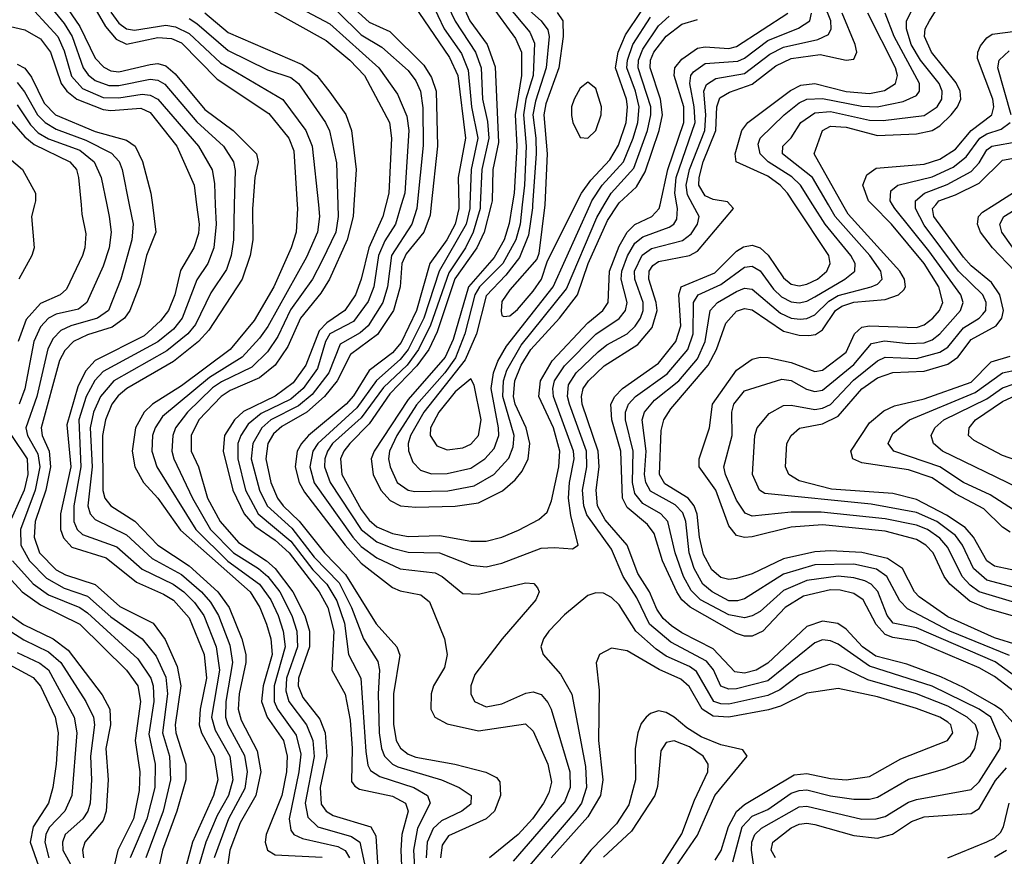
# Model space of a CAD drawing. Header units: inches. Extents: x 990535 to 1117859, y 769386 to 892122.
# Tile 860 of 1056: x 1054017 to 1056535, y 878334 to 880473. Entities that reach past the tile are written whole.
import ezdxf

# ---------------------------------------------------------------- set-up
doc = ezdxf.new("R2010")
doc.units = ezdxf.units.IN
doc.header["$MEASUREMENT"] = 0
doc.layers.add('B0857', color=7, linetype='Continuous')
doc.layers.add('B0858', color=7, linetype='Continuous')

msp = doc.modelspace()

# ---------------------------------------------------------------- linework, layer by layer
at = {"layer": 'B0857', "color": 5}
for points, elevation in [([(1054173.5, 880000), (1054175.6, 879975.6), (1054185.6, 879925.6), (1054183.5, 879890), (1054177.4, 879870), (1054136.1, 879783.9), (1054119.8, 879770), (1054070, 879747.6), (1054033.2, 879706.8), (1054012.8, 879650)], 3220), ([(1054054.6, 880000), (1054047.2, 879970), (1054053.5, 879890), (1054047.9, 879870), (1054014.1, 879810)], 3180), ([(1054239.5, 880000), (1054245.8, 879970), (1054250.3, 879930), (1054245.1, 879890), (1054230, 879843.2), (1054188.2, 879750), (1054166.9, 879733.1), (1054110, 879720.3), (1054090, 879709.9), (1054070, 879687.5), (1054053, 879650), (1054030, 879529.2), (1054015.3, 879490)], 3240), ([(1054296.7, 880000), (1054306.6, 879950), (1054303.7, 879910), (1054274.9, 879810), (1054243.3, 879730), (1054216, 879710), (1054147.1, 879690), (1054121.8, 879678.2), (1054102, 879658), (1054088.2, 879631.8), (1054060.2, 879510), (1054032.7, 879430), (1054036.6, 879410), (1054062.9, 879363), (1054067.9, 879330), (1054056, 879270), (1054018.8, 879170), (1054019.7, 879130), (1054041.8, 879090), (1054085, 879045), (1054130, 879019.7), (1054190, 878999.3), (1054250, 878946.6), (1054330.2, 878890.2), (1054365.6, 878845.6), (1054390, 878791.8), (1054394.6, 878750), (1054381.8, 878650), (1054399.4, 878590), (1054402.5, 878530), (1054383.9, 878450), (1054339.2, 878330)], 3260), ([(1054355.9, 880000), (1054364.9, 879930), (1054341.3, 879870), (1054324.1, 879795.9), (1054297.9, 879730), (1054284.6, 879710), (1054252.7, 879687.2), (1054190, 879667.6), (1054154.6, 879650), (1054132.4, 879627.6), (1054118.5, 879601.5), (1054071.4, 879430), (1054074.3, 879410), (1054091.9, 879370), (1054095.3, 879330), (1054083.3, 879270), (1054056.5, 879190), (1054053.2, 879150), (1054067.5, 879110), (1054110, 879066.7), (1054133.9, 879053.9), (1054209.3, 879029.3), (1054273.1, 878973.1), (1054358.1, 878930), (1054388.8, 878888.8), (1054419.5, 878819.5), (1054428.7, 878770), (1054413.8, 878670), (1054415.6, 878650), (1054441.9, 878570), (1054441.8, 878530), (1054418.4, 878450), (1054381.7, 878350), (1054373.3, 878310)], 3280), ([(1054468.9, 880000), (1054475.2, 879950), (1054473.9, 879926.1), (1054462.2, 879890), (1054428.1, 879831.9), (1054413.6, 879770), (1054397.4, 879730), (1054377.1, 879702.9), (1054334.9, 879665.1), (1054210, 879601.8), (1054185.2, 879574.8), (1054165.2, 879534.8), (1054137.2, 879437.2), (1054147.1, 879330), (1054121, 879210), (1054120.8, 879170), (1054128.3, 879148.3), (1054150, 879124.8), (1054237.7, 879097.7), (1054315, 879035), (1054384.8, 879004.8), (1054410, 878988.7), (1054450, 878943.5), (1054488.1, 878850), (1054494.6, 878790), (1054477.9, 878710), (1054475.4, 878670), (1054481.4, 878650), (1054514, 878590), (1054523.3, 878530), (1054512.4, 878490), (1054458.5, 878370), (1054442, 878310)], 3320), ([(1054516.8, 880000), (1054518.8, 879950), (1054513.1, 879890), (1054497.4, 879850), (1054470, 879807.6), (1054431.8, 879710), (1054410, 879682), (1054370, 879649.8), (1054230, 879573.9), (1054209.1, 879550.9), (1054186.9, 879510), (1054167.8, 879450), (1054173.3, 879330), (1054154.8, 879230), (1054155.3, 879190), (1054163.6, 879170), (1054177.3, 879157.3), (1054265.2, 879125.2), (1054330, 879068.7), (1054409, 879030), (1054436.1, 879010), (1054463.3, 878983.3), (1054487.5, 878950), (1054519.4, 878870), (1054527.3, 878810), (1054507, 878690), (1054516.5, 878656.5), (1054554, 878590), (1054561.6, 878530), (1054550.6, 878490), (1054521.7, 878438.3), (1054492.9, 878370), (1054475.1, 878310)], 3340), ([(1054565.5, 880000), (1054563.3, 879910), (1054557.2, 879870), (1054545.3, 879834.7), (1054505.6, 879774.4), (1054466, 879694), (1054447, 879670), (1054393.2, 879626.8), (1054257.6, 879550), (1054222.9, 879510), (1054205.7, 879470), (1054197.1, 879430), (1054201.8, 879330), (1054190.8, 879230), (1054197.1, 879210), (1054210, 879195.3), (1054290, 879156.4), (1054355.3, 879095.3), (1054430, 879054.7), (1054481.7, 879010), (1054504.2, 878984.2), (1054525.2, 878950), (1054553.8, 878873.8), (1054560.7, 878830), (1054543.4, 878730), (1054542.8, 878690), (1054549.2, 878670), (1054591.8, 878591.8), (1054598.6, 878550), (1054592.7, 878507.3), (1054551, 878430), (1054513.8, 878330)], 3360), ([(1054612.6, 880000), (1054611.8, 879990), (1054612.8, 879910), (1054606.3, 879870), (1054585.6, 879810), (1054500.4, 879679.6), (1054474, 879650), (1054410, 879599.6), (1054290.2, 879529.8), (1054268.5, 879511.5), (1054252.5, 879490), (1054236.3, 879450), (1054228.2, 879410), (1054229.3, 879269.3), (1054234.7, 879250), (1054250.1, 879230), (1054310.9, 879190.9), (1054370.3, 879130), (1054450, 879076.8), (1054523, 879010), (1054552.7, 878970), (1054584.8, 878890), (1054594.7, 878850), (1054594.9, 878830), (1054577.9, 878750), (1054575.2, 878710), (1054582.6, 878682.6), (1054624.2, 878604.2), (1054632.9, 878550), (1054620.7, 878490), (1054580.1, 878420.1), (1054553.9, 878350), (1054545.9, 878290)], 3380), ([(1054726.1, 880000), (1054726.7, 879990), (1054723.3, 879930), (1054710.6, 879890), (1054666.3, 879790), (1054615.9, 879704.1), (1054555.2, 879630), (1054430, 879537.3), (1054355.9, 879490), (1054334.7, 879470), (1054312.9, 879430), (1054304.2, 879370), (1054310.9, 879330), (1054333, 879290), (1054370, 879249.7), (1054428, 879168), (1054605.6, 879010), (1054631, 878970), (1054647.7, 878927.7), (1054659, 878890), (1054662, 878850), (1054638.9, 878770), (1054635.2, 878730), (1054649.5, 878690), (1054691, 878630), (1054701, 878590), (1054698.6, 878550), (1054687, 878490), (1054646.6, 878390), (1054644.6, 878370), (1054650.1, 878350.1), (1054670, 878337.7), (1054790, 878331.8)], 3420), ([(1054780.6, 880000), (1054783.7, 879970), (1054778.5, 879930), (1054750, 879866.3), (1054651.2, 879688.8), (1054630, 879658.6), (1054585.5, 879610), (1054501.7, 879558.3), (1054381.7, 879458.3), (1054362.9, 879430), (1054356.3, 879410), (1054354.7, 879370), (1054367.3, 879330), (1054466.9, 879170), (1054548.8, 879088.8), (1054629.6, 879030), (1054658.5, 878990), (1054677.4, 878950), (1054690.4, 878910), (1054695.5, 878870), (1054667, 878770), (1054667.7, 878730), (1054675.6, 878710), (1054723.6, 878643.6), (1054735.5, 878595.5), (1054730.7, 878550), (1054705.8, 878430), (1054710, 878400.9), (1054718, 878390), (1054739.6, 878379.6), (1054830, 878359.2), (1054849.1, 878349.1), (1054860.1, 878330)], 3440), ([(1054830.2, 880000), (1054831, 879970), (1054824.7, 879930), (1054790, 879857.1), (1054765.5, 879810), (1054709, 879731), (1054677.1, 879662.9), (1054650, 879624), (1054610, 879584.4), (1054532.9, 879547.1), (1054510, 879531.7), (1054445.9, 879470), (1054415.2, 879430), (1054408, 879410), (1054406, 879370), (1054411.1, 879350), (1054458.2, 879250), (1054504.3, 879170), (1054563.2, 879110), (1054627.3, 879070), (1054650.8, 879050), (1054681.8, 879010), (1054712.4, 878950), (1054725, 878910), (1054727.1, 878870), (1054699, 878790), (1054697.3, 878757.3), (1054704.7, 878730), (1054750.3, 878670), (1054766.3, 878630), (1054769.3, 878589.3), (1054746.9, 878470), (1054753.9, 878433.9), (1054779.4, 878410), (1054865.1, 878385.1), (1054886.1, 878370), (1054915.6, 878235.6)], 3460), ([(1054871.5, 880000), (1054869.6, 879969.6), (1054853.7, 879910), (1054809.2, 879810), (1054786.4, 879773.6), (1054734.7, 879710), (1054702.4, 879637.6), (1054670.1, 879589.9), (1054630, 879557.4), (1054555, 879525), (1054531.9, 879510), (1054474.5, 879450), (1054455.2, 879410), (1054455.1, 879370), (1054473.7, 879330), (1054497, 879250), (1054529, 879190), (1054576.6, 879136.6), (1054648.1, 879090), (1054670.2, 879070), (1054715.3, 879010), (1054746.2, 878950), (1054757.4, 878910), (1054757.5, 878870), (1054729.7, 878790), (1054728.8, 878770), (1054740.3, 878740.3), (1054784.6, 878684.6), (1054797.5, 878650), (1054802.5, 878590), (1054785.2, 878510), (1054787.7, 878467.7), (1054800.1, 878450), (1054818.7, 878438.7), (1054914.8, 878410), (1054927, 878387), (1054933, 878290)], 3480), ([(1054952.6, 880000), (1054945, 879970), (1054909.4, 879890), (1054890.3, 879809.7), (1054875.1, 879770), (1054848, 879730), (1054801.9, 879698.1), (1054782.6, 879677.4), (1054748.3, 879590), (1054715.6, 879544.4), (1054670, 879510.8), (1054589, 879471), (1054565.9, 879450), (1054540.5, 879410), (1054537.1, 879370), (1054561.3, 879270), (1054591.1, 879210), (1054618.1, 879178.1), (1054670, 879142.5), (1054705.5, 879110), (1054782.1, 879010), (1054804.3, 878970), (1054819.6, 878910), (1054814.9, 878810), (1054848.6, 878748.6), (1054861.9, 878681.9), (1054867, 878610), (1054865.6, 878525.6), (1054873.3, 878513.3), (1054885.5, 878505.5), (1054970, 878487.9), (1055002.9, 878470), (1055009.8, 878450), (1054994, 878390), (1054991.3, 878350), (1054992.8, 878310)], 3520), ([(1054992.4, 880000), (1054977.6, 879950), (1054950, 879907.3), (1054934, 879870), (1054922.2, 879790), (1054907.6, 879752.4), (1054870, 879701.4), (1054809.9, 879670), (1054799.1, 879650), (1054778.6, 879581.4), (1054741.3, 879530), (1054710, 879503.3), (1054634, 879466), (1054601.3, 879438.7), (1054582, 879410), (1054574.7, 879390), (1054574.3, 879350), (1054594.5, 879270), (1054626.6, 879210), (1054710, 879140.1), (1054766.6, 879066.6), (1054801.8, 879030), (1054827.7, 878987.7), (1054847.7, 878930), (1054857.1, 878850), (1054889.4, 878789.4), (1054902.1, 878602.1), (1054907.2, 878567.2), (1054913.6, 878553.6), (1054937.9, 878537.9), (1055024.2, 878510), (1055059.6, 878490), (1055066.4, 878470), (1055034.1, 878405.9), (1055023.6, 878350), (1055026.6, 878306.6)], 3540), ([(1055033.5, 880000), (1055032.5, 879990), (1055019.3, 879950), (1054967.1, 879870), (1054957.2, 879790), (1054945.6, 879750), (1054907.5, 879690), (1054887.7, 879672.3), (1054836.1, 879643.9), (1054807, 879570), (1054764.8, 879515.2), (1054730, 879485.6), (1054658.6, 879450), (1054635.6, 879430), (1054612.5, 879390), (1054609, 879350), (1054629.7, 879270), (1054649.5, 879230), (1054712.8, 879172.8), (1054770, 879099), (1054833.5, 879033.5), (1054865.1, 878970), (1054896.2, 878890), (1054932.5, 878832.5), (1054937, 878810), (1054933, 878750), (1054935.6, 878650), (1054941.8, 878610), (1054949.9, 878589.9), (1054970, 878570.1), (1054983.4, 878563.4), (1055095, 878530), (1055140.8, 878510), (1055171.2, 878490), (1055170, 878467.5), (1055147.5, 878450), (1055095.2, 878424.8), (1055074.3, 878405.7), (1055058.4, 878370), (1055055.9, 878330)], 3560), ([(1055069.3, 880000), (1055066.6, 879973.4), (1055049.8, 879930), (1055005.3, 879874.7), (1054994, 879850), (1054989.7, 879790), (1054972.8, 879730), (1054932, 879668), (1054862.9, 879617.1), (1054828.5, 879550), (1054796.4, 879510), (1054750.8, 879470), (1054686.9, 879433.1), (1054665.8, 879414.2), (1054651.5, 879390), (1054646.1, 879350), (1054658.7, 879290), (1054675.7, 879250), (1054690.5, 879230), (1054731.2, 879191.2), (1054796.1, 879110), (1054850, 879054.6), (1054928.3, 878928.3), (1054981.1, 878870), (1054988.6, 878848.6), (1054972.4, 878750), (1054972.3, 878672.3), (1054979.8, 878630), (1054990.6, 878610.6), (1055010, 878595.4), (1055030, 878587.3), (1055129.4, 878569.4), (1055209, 878549), (1055236.1, 878536.1), (1055244.4, 878524.4), (1055246.5, 878490), (1055230.9, 878450), (1055210, 878430), (1055113.4, 878386.6), (1055096.9, 878363.1), (1055092.7, 878330)], 3580), ([(1055139.5, 880000), (1055139.7, 879990), (1055130.7, 879950), (1055108.9, 879910), (1055065.7, 879850), (1055031.6, 879730), (1054991.9, 879648.1), (1054970, 879621.5), (1054910, 879575.9), (1054870, 879511.4), (1054851.2, 879490), (1054755.5, 879410), (1054737.4, 879390), (1054726, 879370), (1054721.2, 879330), (1054731, 879290), (1054744.8, 879264.8), (1054848.8, 879130), (1054890, 879083.9), (1054970, 879021.6), (1054990, 879012.7), (1055042.6, 879002.6), (1055064.8, 878984.8), (1055103.1, 878890), (1055110.1, 878850), (1055103.1, 878816.9), (1055074.8, 878770), (1055068.7, 878750), (1055068.3, 878710), (1055077.9, 878690), (1055110, 878673), (1055190, 878655.2), (1055310, 878673.2), (1055330, 878654.1), (1055367.5, 878570), (1055376.3, 878523.7), (1055370, 878496.8), (1055356.6, 878470), (1055328.2, 878430), (1055291.1, 878390), (1055218.1, 878330)], 3620), ([(1055168.2, 880000), (1055167.9, 879990), (1055158.3, 879950), (1055089.7, 879830.3), (1055050.1, 879710), (1055010.3, 879630), (1054990, 879604.4), (1054929, 879551), (1054879.1, 879480.9), (1054779.1, 879390), (1054766.7, 879370), (1054759, 879330), (1054770, 879289.1), (1054868.6, 879150), (1054890, 879126.3), (1054930, 879096.9), (1054990, 879069.5), (1055079, 879059), (1055097.3, 879050), (1055150, 879006.5), (1055190, 879004.3), (1055310, 879033.3), (1055331.6, 879031.6), (1055340.8, 879020.8), (1055344.7, 879010), (1055336.5, 878990), (1055250.1, 878890), (1055180.9, 878799.1), (1055170.6, 878770), (1055170.1, 878750), (1055180.1, 878730), (1055210, 878716.8), (1055250, 878724.1), (1055311.2, 878751.2), (1055330, 878755), (1055350, 878747.8), (1055367.5, 878727.5), (1055375.6, 878710), (1055423.2, 878550), (1055424.7, 878510), (1055410, 878473.7), (1055278.6, 878321.4)], 3640), ([(1055194.5, 880000), (1055194, 879990), (1055176.6, 879930), (1055156.6, 879890), (1055113.9, 879826.1), (1055067.6, 879692.4), (1055036.9, 879630), (1055007.5, 879590), (1054947.4, 879532.6), (1054890, 879454.8), (1054817, 879390), (1054803.6, 879370), (1054797.1, 879350), (1054796.5, 879330), (1054810.8, 879290), (1054889.7, 879170), (1054930, 879137.9), (1054970, 879122), (1055010, 879112.1), (1055090, 879109.8), (1055170, 879078.8), (1055210, 879074.6), (1055250, 879083.8), (1055350, 879121.6), (1055384.1, 879124.1), (1055430, 879120.2), (1055445.1, 879130), (1055425.8, 879205.8), (1055420.2, 879250), (1055422.8, 879290), (1055435, 879350), (1055433.2, 879370), (1055382, 879510), (1055380.2, 879530), (1055384.6, 879550), (1055410, 879587.8), (1055490, 879669.1), (1055550, 879709.2), (1055565.7, 879730), (1055570.2, 879750), (1055555.1, 879810), (1055556.7, 879830), (1055570.7, 879869.3), (1055590, 879901.6), (1055610, 879918.2), (1055677.3, 879942.7), (1055689.3, 879950.7), (1055697, 879963), (1055699.1, 879990), (1055697.2, 880000)], 3660), ([(1055222, 880000), (1055204.8, 879930), (1055185.9, 879890), (1055129.1, 879810.9), (1055084.5, 879675.5), (1055062.8, 879630), (1055032.1, 879587.9), (1054963.6, 879516.4), (1054910, 879440.1), (1054860.7, 879390), (1054845.6, 879370), (1054837.4, 879350), (1054840.2, 879310), (1054890, 879221), (1054910, 879193.8), (1054930, 879176.6), (1054970, 879159.6), (1055010, 879151.5), (1055090, 879154), (1055170, 879140.1), (1055210, 879140.1), (1055250, 879150.4), (1055292.2, 879167.8), (1055344.5, 879195.5), (1055365.6, 879214.4), (1055376.9, 879243.1), (1055395.3, 879330), (1055397.6, 879370), (1055382, 879430), (1055344.4, 879510), (1055348.6, 879550), (1055378.7, 879601.3), (1055470, 879698.3), (1055507.6, 879730), (1055521.2, 879750), (1055524.8, 879830), (1055550, 879893.9), (1055570, 879930.1), (1055590, 879949.4), (1055632.9, 879970), (1055652.4, 879990), (1055654.6, 880000)], 3680), ([(1055276.3, 880000), (1055268.2, 879951.8), (1055255.3, 879910), (1055230, 879864.7), (1055164.3, 879790), (1055124.8, 879655.2), (1055104.8, 879610), (1055010, 879502), (1054923, 879370), (1054915.9, 879350), (1054920.9, 879310), (1054940, 879270), (1054963.9, 879243.9), (1054990.6, 879230.6), (1055030, 879226.9), (1055130.2, 879229.8), (1055190, 879238), (1055251.4, 879268.6), (1055283.7, 879296.3), (1055301.5, 879318.5), (1055317.1, 879350), (1055321.4, 879390), (1055311.6, 879430), (1055283.8, 879490), (1055279.2, 879510), (1055283, 879550), (1055299.5, 879590), (1055324.2, 879630), (1055397.4, 879710), (1055443.5, 879770), (1055470.1, 879850), (1055520.2, 879959.8), (1055546.7, 880000)], 3720), ([(1055301.7, 880000), (1055296.2, 879950), (1055285.3, 879910), (1055252.1, 879850), (1055192.2, 879790), (1055180.5, 879770), (1055154.9, 879670), (1055131, 879609), (1055103.7, 879570), (1055031.3, 879488.7), (1054981.1, 879410), (1054962.2, 879370), (1054959.9, 879350), (1054963.8, 879330), (1054981.7, 879290), (1055010, 879270.3), (1055027.2, 879267.2), (1055111.5, 879268.5), (1055179, 879281), (1055229.2, 879310), (1055267.6, 879352.4), (1055278.8, 879381.2), (1055280.8, 879410), (1055252.4, 879510), (1055254.2, 879550), (1055262.8, 879577.2), (1055299, 879641), (1055415.1, 879784.9), (1055492.4, 879967.6), (1055511.7, 880000)], 3740), ([(1055328.5, 880000), (1055327.9, 879992.1), (1055318, 879922), (1055295, 879865), (1055260, 879820), (1055210, 879767.1), (1055184.6, 879670), (1055156.2, 879603.8), (1055050.2, 879470), (1055016.3, 879410), (1055010.3, 879390), (1055010.9, 879370.9), (1055021.7, 879341.7), (1055041.5, 879321.5), (1055070, 879312.4), (1055110, 879312.6), (1055170, 879326.9), (1055205.8, 879350), (1055230, 879377.2), (1055241.8, 879410), (1055241.5, 879430), (1055222.7, 879530), (1055228.4, 879570), (1055239.5, 879600.5), (1055261.3, 879638.7), (1055381.1, 879790), (1055475.7, 880000)], 3760), ([(1055359.9, 880000), (1055344.6, 879875.4), (1055338.9, 879861.1), (1055270, 879782.7), (1055250, 879752.8), (1055248.1, 879728.1), (1055250, 879717.1), (1055254.6, 879714.6), (1055270, 879716.2), (1055290, 879732.4), (1055330, 879778.8), (1055350.7, 879810), (1055365.7, 879854.3), (1055438.4, 880000)], 3780), ([(1055896.5, 878290), (1055888, 878350), (1055889, 878370), (1055897.1, 878390), (1055913.9, 878406.1), (1056010, 878460.9), (1056030, 878462.7), (1056170, 878429.3), (1056207, 878430), (1056230, 878436.4), (1056290, 878472.4), (1056310, 878479.8), (1056450, 878505), (1056470, 878524.7), (1056512.4, 878590), (1056523.8, 878610), (1056525.5, 878630), (1056500.2, 878690), (1056470.6, 878710), (1056350, 878769.5), (1056190, 878820), (1056110, 878876.9), (1056090, 878885.4), (1056070, 878887.3), (1056050, 878880.4), (1055930, 878783.2), (1055850, 878762.5), (1055830, 878761.2), (1055810, 878769.4), (1055790.6, 878810.6), (1055772.8, 878832.8), (1055681.9, 878881.9), (1055627.7, 878927.7), (1055595.2, 878995.2), (1055560.2, 879050), (1055530, 879119.5), (1055467.2, 879207.2), (1055459.6, 879230), (1055456, 879270), (1055467.1, 879330), (1055466.6, 879370), (1055422.9, 879490), (1055417.6, 879510), (1055420.3, 879539.7), (1055440.1, 879570), (1055496.2, 879623.8), (1055518.5, 879641.5), (1055570, 879670.3), (1055590.5, 879689.5), (1055604, 879710), (1055610.9, 879730), (1055611, 879750), (1055589.8, 879810), (1055589, 879830), (1055608.7, 879871.3), (1055632.1, 879887.9), (1055711.7, 879908.3), (1055734.2, 879925.8), (1055750.2, 879950), (1055754.6, 879970), (1055738.4, 880000)], 3640), ([(1056570, 878660.8), (1056528, 878708), (1056510, 878720.8), (1056430, 878766.1), (1056372.7, 878792.7), (1056285.3, 878825.3), (1056206.3, 878846.3), (1056171.8, 878870), (1056130, 878914.8), (1056109, 878929), (1056070, 878935.4), (1056030, 878921.9), (1055930, 878827.8), (1055900.3, 878810), (1055870, 878802.4), (1055845.8, 878805.8), (1055790, 878864.7), (1055710, 878905.2), (1055683.4, 878923.4), (1055662.4, 878942.4), (1055646, 878966), (1055627.1, 879010), (1055597.5, 879057.5), (1055570.2, 879130), (1055514.3, 879194.3), (1055494.7, 879230), (1055490.8, 879270), (1055498.3, 879330), (1055496.4, 879370), (1055455.4, 879490), (1055453.4, 879510), (1055457.8, 879530), (1055471.2, 879550), (1055511.7, 879588.3), (1055597.1, 879642.9), (1055633.9, 879686.1), (1055646.5, 879730), (1055644.7, 879750), (1055625.5, 879810), (1055626.2, 879830), (1055635.7, 879844.3), (1055650, 879854.7), (1055729.8, 879870), (1055750, 879881.2), (1055842.3, 879990), (1055833.4, 880000)], 3620), ([(1056590, 878732.6), (1056510, 878793.7), (1056470, 878815.8), (1056310, 878883.9), (1056250, 878893.7), (1056230, 878901.3), (1056206.7, 878926.7), (1056173.6, 878990), (1056150, 879006), (1056114.5, 879014.5), (1056090, 879015.3), (1056020.9, 878999.1), (1055974.3, 878970), (1055917.4, 878910), (1055890, 878896.8), (1055870, 878896.9), (1055850, 878903.5), (1055730.9, 878970.9), (1055709.7, 878989.7), (1055697.1, 879010), (1055660.9, 879090), (1055639.3, 879159.3), (1055622.2, 879182.2), (1055570, 879226.2), (1055558.3, 879250), (1055554.4, 879370), (1055530.6, 879450), (1055528.5, 879490), (1055539, 879510), (1055558.2, 879530), (1055650, 879594.7), (1055695, 879650), (1055707.3, 879690), (1055702.4, 879770), (1055708.2, 879790), (1055794.4, 879825.6), (1055850, 879881), (1055867.3, 879892.7), (1055890, 879896.6), (1055910, 879889.5), (1055931.1, 879871.1), (1055970, 879812.8), (1055990, 879797.2), (1056010, 879792.6), (1056030, 879796.6), (1056057.1, 879810), (1056081.2, 879830), (1056089.4, 879850), (1056086.3, 879870), (1055999.8, 880000)], 3580), ([(1056610, 878760.2), (1056511.1, 878831.1), (1056310, 878918.6), (1056250.7, 878930.7), (1056234.8, 878950), (1056211.3, 879011.3), (1056193.9, 879030), (1056178.3, 879038.3), (1056150, 879046.5), (1056110, 879050.1), (1056030, 879039.6), (1055970, 879013.8), (1055910, 878960.4), (1055890, 878948.8), (1055870, 878944.2), (1055830, 878951.7), (1055757.4, 878990), (1055733.5, 879013.5), (1055714.5, 879050), (1055693.1, 879110), (1055674.2, 879190), (1055656.2, 879210), (1055610, 879236.2), (1055590, 879261.9), (1055584.2, 879290), (1055585.6, 879370), (1055565.7, 879450), (1055565.6, 879470), (1055573.5, 879490), (1055591.1, 879510), (1055672.2, 879567.8), (1055725.1, 879630), (1055738.9, 879670), (1055739.7, 879750), (1055751.6, 879770), (1055810, 879796.1), (1055870, 879840.3), (1055890, 879842.8), (1055910, 879830.7), (1055944.5, 879784.5), (1055964.9, 879764.9), (1055990, 879751.8), (1056010, 879749.4), (1056030, 879753.5), (1056050, 879764.7), (1056126.7, 879810), (1056152.2, 879830), (1056153.4, 879850), (1056142, 879870), (1056076.4, 879950), (1056044.8, 880000)], 3560), ([(1056548, 878848), (1056395, 878910), (1056287.2, 878967.2), (1056267.5, 878987.5), (1056234.2, 879050), (1056208, 879068), (1056150, 879080.9), (1056050, 879079), (1055970, 879055.5), (1055870, 878992.8), (1055852.7, 878987.3), (1055830, 878987.6), (1055787.4, 879010), (1055764.1, 879030), (1055741.3, 879070), (1055728.8, 879110), (1055720, 879190), (1055712.2, 879212.2), (1055692.7, 879232.7), (1055630, 879267.4), (1055617.5, 879290), (1055614.9, 879310), (1055618.9, 879370), (1055608.6, 879450), (1055614.8, 879470), (1055639.9, 879500.1), (1055702.4, 879550), (1055750, 879606.3), (1055769.8, 879650), (1055782.3, 879730), (1055801.3, 879750), (1055850, 879778.6), (1055870, 879786.6), (1055890, 879784.5), (1055962.5, 879722.5), (1055990, 879710.4), (1056012.7, 879707.3), (1056030, 879708.9), (1056050, 879718.3), (1056086.1, 879753.9), (1056110, 879768.2), (1056194.2, 879790), (1056210, 879797.3), (1056222.7, 879810), (1056218.6, 879830), (1056190.6, 879870), (1056102.3, 879970), (1056084.9, 880000)], 3540), ([(1056570, 878874.1), (1056510, 878893.1), (1056390, 878946.1), (1056317.2, 878997.2), (1056304.9, 879010), (1056274.4, 879070), (1056235.9, 879095.9), (1056170, 879110.7), (1056090, 879115.4), (1056050, 879113), (1055970, 879094.6), (1055890, 879056.2), (1055850, 879044.7), (1055830, 879041.9), (1055810, 879046.8), (1055787, 879067), (1055765.6, 879105.6), (1055755.4, 879150), (1055749.1, 879209.1), (1055741.7, 879230), (1055725.8, 879250), (1055666.9, 879286.9), (1055653.2, 879310), (1055657.3, 879422.7), (1055664.2, 879450), (1055681.5, 879478.5), (1055777, 879590), (1055798.4, 879630), (1055822.5, 879697.5), (1055850, 879727.6), (1055870, 879734.8), (1055890, 879730.9), (1055970, 879677.1), (1056010, 879666.3), (1056034.6, 879665.4), (1056051.5, 879668.5), (1056070, 879680.2), (1056102.7, 879730), (1056119.1, 879740.9), (1056150, 879750.5), (1056230, 879758), (1056264.3, 879770), (1056277.5, 879782.5), (1056281.9, 879790), (1056279.5, 879810), (1056267.8, 879830), (1056135.8, 879975.8), (1056122.1, 880000)], 3520), ([(1056570, 878944.8), (1056490, 878967.4), (1056446.4, 878986.4), (1056395, 879030), (1056380.7, 879050), (1056352.8, 879110), (1056334.1, 879130), (1056310, 879144.4), (1056230, 879165.3), (1056070, 879181.3), (1055990, 879175.5), (1055890, 879150.9), (1055870, 879148.9), (1055850, 879154.5), (1055830, 879179.3), (1055797.3, 879270), (1055754.5, 879330), (1055754.7, 879350), (1055780.4, 879430), (1055788.2, 879490), (1055850, 879577), (1055890, 879605), (1055910, 879610.4), (1055930.6, 879609.4), (1055990, 879596.6), (1056050, 879573.5), (1056070, 879577.1), (1056130, 879622.7), (1056151.2, 879670), (1056170, 879686.8), (1056190, 879690.2), (1056310, 879686.4), (1056330, 879692.6), (1056352.2, 879710), (1056368.8, 879730), (1056377.3, 879750), (1056367.6, 879790), (1056330, 879850.2), (1056246.2, 879950), (1056197.3, 880000)], 3480), ([(1056590, 878974.2), (1056470, 879010.8), (1056447.3, 879027.3), (1056426.6, 879050), (1056390, 879123.6), (1056370, 879147.7), (1056337.9, 879170), (1056310, 879181.1), (1056230, 879197.4), (1056066, 879214), (1055990, 879214), (1055890, 879204.1), (1055871.8, 879211.8), (1055850, 879245), (1055821.6, 879310), (1055817.8, 879330), (1055838.3, 879410), (1055838.2, 879470), (1055843.3, 879490), (1055870, 879524.4), (1055965.8, 879554.2), (1055990, 879550.8), (1056028.8, 879528.8), (1056050, 879522.2), (1056070, 879525.7), (1056150, 879591.2), (1056194.9, 879645.1), (1056228.1, 879651.9), (1056290, 879644.9), (1056330, 879646.8), (1056350, 879654.3), (1056370, 879670.1), (1056422.6, 879730), (1056429.9, 879750), (1056423.4, 879770), (1056342.1, 879882.1), (1056254.5, 879990), (1056248.5, 880000)], 3460), ([(1056593.3, 879013.3), (1056490, 879040.5), (1056456.3, 879070), (1056427.4, 879130), (1056410, 879154.2), (1056362.1, 879190), (1056310, 879213.5), (1056194.6, 879234.6), (1055921.9, 879261.9), (1055908.5, 879270), (1055890.4, 879310), (1055897.1, 879410), (1055902.7, 879430), (1055933.4, 879466.6), (1055970, 879486.7), (1055990, 879487.6), (1056050, 879476.3), (1056070, 879479.6), (1056090, 879489.6), (1056148.7, 879551.3), (1056210, 879600.7), (1056229.8, 879610.2), (1056310, 879607.2), (1056370, 879622.7), (1056390, 879636), (1056430, 879685.1), (1056470.6, 879710), (1056479.8, 879720.2), (1056487.3, 879730), (1056488.6, 879750), (1056480.1, 879770), (1056417.7, 879830), (1056330, 879947.8), (1056307.5, 879990), (1056307.6, 880000)], 3440), ([(1056590, 879059.1), (1056510, 879076.2), (1056489.7, 879090), (1056455.5, 879150), (1056434.8, 879174.8), (1056386.7, 879206.7), (1056310, 879246.3), (1056250, 879261.8), (1056093, 879273), (1056010, 879294.3), (1055983.9, 879310), (1055975.1, 879330), (1055978.5, 879390), (1055989.4, 879410), (1056010.8, 879429.2), (1056070, 879439.7), (1056110, 879459.3), (1056170, 879529.1), (1056210, 879557.1), (1056250, 879570.7), (1056330, 879574.7), (1056390, 879592.8), (1056416, 879610), (1056450, 879655.5), (1056514.1, 879690), (1056528.5, 879710), (1056532.8, 879730), (1056523.5, 879770), (1056501.6, 879801.6), (1056450, 879843.4), (1056430, 879865.9), (1056354.4, 879970), (1056351.3, 879990), (1056359.2, 880000)], 3420), ([(1056561.9, 879830), (1056504.8, 879890), (1056473.8, 879930), (1056465.8, 879950), (1056468.8, 879970), (1056479, 879981), (1056508.8, 880000)], 3380), ([(1056587.3, 879847.3), (1056528, 879930), (1056523.3, 879950), (1056533.3, 879970), (1056581.9, 880000)], 3360), ([(1056550, 879162.8), (1056530, 879175.6), (1056482.5, 879222.5), (1056410, 879260.5), (1056350, 879301.7), (1056290, 879322.7), (1056170, 879340.1), (1056147.7, 879350), (1056142.2, 879370), (1056190, 879442.1), (1056226.7, 879473.3), (1056254.2, 879485.8), (1056330, 879504.1), (1056450, 879546.5), (1056501.3, 879598.7), (1056550, 879612.7)], 3380), ([(1056570, 879212.7), (1056498.3, 879258.3), (1056430, 879289.7), (1056370, 879329.8), (1056252.2, 879370), (1056237.3, 879390), (1056250, 879415.4), (1056291.9, 879450), (1056460.4, 879519.6), (1056529.8, 879570.2), (1056570, 879578.4)], 3360), ([(1056570, 879276.6), (1056377, 879370), (1056353.7, 879390), (1056347.5, 879410), (1056357.2, 879430), (1056379.9, 879450), (1056490, 879503.7), (1056530, 879531.5), (1056590, 879552.1)], 3340), ([(1056596.1, 879336.1), (1056530, 879358.9), (1056457.3, 879397.3), (1056443.4, 879410), (1056445, 879430), (1056460.9, 879450), (1056530, 879496.8), (1056661.9, 879558.1)], 3320), ([(1053995.9, 879410), (1054035.4, 879350), (1054037.4, 879310), (1054027.7, 879270), (1053982.9, 879170)], 3240), ([(1053949.6, 879089.6), (1054023.1, 879010), (1054070, 878977.1), (1054170, 878928), (1054290, 878809.7), (1054318.5, 878770), (1054325.9, 878730), (1054311.5, 878630), (1054324.2, 878550), (1054322.4, 878502.4), (1054307.4, 878430), (1054267.3, 878350), (1054257.9, 878310)], 3220), ([(1053998.5, 879090), (1054050.9, 879030.9), (1054090, 879003.1), (1054170, 878970.2), (1054190, 878956.6), (1054319, 878839), (1054352.4, 878790), (1054358.3, 878770), (1054360, 878730), (1054346.7, 878646.7), (1054362.8, 878570), (1054362.6, 878510), (1054341.8, 878430), (1054299.3, 878330)], 3240), ([(1055840.2, 878319.8), (1055864.5, 878410), (1055890, 878436.6), (1055930, 878454.2), (1055990, 878495.3), (1056010, 878502.8), (1056030, 878504.1), (1056090, 878488.6), (1056150, 878480.2), (1056190, 878480.6), (1056210, 878485.4), (1056290, 878531.3), (1056382.3, 878557.7), (1056430, 878576.8), (1056448, 878592), (1056459.6, 878610), (1056467.7, 878650), (1056461, 878670), (1056439.9, 878690), (1056390, 878718.5), (1056310, 878749.8), (1056185.6, 878785.6), (1056110, 878822.1), (1056090, 878825.2), (1056010, 878797.2), (1055960.4, 878759.6), (1055930, 878745.2), (1055830, 878723.5), (1055810, 878723.7), (1055791.5, 878730), (1055747.1, 878807.1), (1055730, 878819.2), (1055670, 878845.7), (1055644.1, 878864.1), (1055592.1, 878910), (1055550, 878977.5), (1055530, 878996), (1055510, 879007), (1055490, 879008.2), (1055470, 879001.2), (1055410, 878951.9), (1055370.1, 878910), (1055356.1, 878890), (1055349.3, 878870), (1055355.6, 878850), (1055399.9, 878799.9), (1055429, 878749), (1055463.8, 878563.8), (1055466.6, 878510), (1055453.3, 878470), (1055439.2, 878450), (1055319.2, 878310)], 3660), ([(1053956.3, 878976.3), (1054026.7, 878926.7), (1054102.5, 878890), (1054140.9, 878860.9), (1054227.1, 878747.1), (1054247.4, 878710), (1054248.9, 878670), (1054237, 878610), (1054243, 878530), (1054238, 878450), (1054230, 878425.4), (1054183.3, 878370), (1054176.8, 878350), (1054179.4, 878330)], 3180), ([(1053929.5, 878949.5), (1054027.3, 878887.3), (1054090, 878857.4), (1054122, 878830), (1054186, 878730), (1054205.2, 878690), (1054208, 878670), (1054197.5, 878590), (1054200.6, 878530), (1054196.5, 878470), (1054190.6, 878449.4), (1054177.9, 878430), (1054132.7, 878390), (1054126.1, 878370), (1054127, 878350), (1054170, 878271.1)], 3160), ([(1054010, 878855.6), (1054068.4, 878828.4), (1054090, 878810.8), (1054156, 878690), (1054162.7, 878650), (1054149.8, 878490), (1054132.4, 878450), (1054092.1, 878407.9), (1054083.4, 878390), (1054081.1, 878370), (1054090.9, 878330)], 3140), ([(1055795.2, 878324.8), (1055810.5, 878349.5), (1055829.4, 878410.6), (1055850, 878448.6), (1055870, 878466.4), (1055997.7, 878542.3), (1056030, 878545.6), (1056090, 878533.2), (1056129.9, 878530.1), (1056190, 878538.6), (1056270, 878583.1), (1056389.2, 878630), (1056403.3, 878650), (1056397.8, 878670), (1056390, 878676.9), (1056369.9, 878690), (1056310, 878712.5), (1056210, 878742.3), (1056110, 878763.5), (1056030, 878751.3), (1055962, 878718), (1055931.3, 878708.7), (1055830, 878689.7), (1055790, 878692.6), (1055761.7, 878710), (1055728.5, 878768.5), (1055707.4, 878787.4), (1055652.2, 878812.2), (1055570, 878859.5), (1055530, 878866), (1055499.6, 878850), (1055490.9, 878829.1), (1055498.6, 878758.6), (1055496.9, 878630), (1055507.6, 878530), (1055502.1, 878490), (1055470, 878435.2), (1055375.9, 878330)], 3680), ([(1053990, 878824.7), (1054051.3, 878791.3), (1054070, 878769.2), (1054106.9, 878690), (1054114.6, 878650), (1054110.3, 878570), (1054101.3, 878510), (1054090.3, 878470), (1054051.4, 878410), (1054043.1, 878370), (1054064.7, 878310)], 3120), ([(1055693.6, 878306.4), (1055750, 878388.6), (1055794, 878490), (1055877.5, 878590), (1055866.2, 878606.2), (1055810, 878619.1), (1055759.6, 878639.6), (1055722.5, 878662.5), (1055690, 878690.2), (1055670, 878702.1), (1055650, 878705.9), (1055630, 878699.5), (1055618.8, 878690), (1055606.4, 878673.6), (1055597.1, 878650), (1055590.9, 878610), (1055591.6, 878530), (1055574.4, 878465.6), (1055542.7, 878417.3), (1055477.1, 878350), (1055445.3, 878310)], 3720), ([(1055654.9, 878305.1), (1055710, 878391.4), (1055742.3, 878477.7), (1055776.9, 878550), (1055777.5, 878570), (1055764.3, 878590), (1055730, 878613.7), (1055690, 878629.5), (1055670, 878624.9), (1055656.2, 878603.8), (1055647.6, 878512.4), (1055640.7, 878490), (1055581.3, 878398.7), (1055510, 878332.4)], 3740), ([(1055949.3, 878330), (1055938.2, 878350), (1055942.9, 878370), (1055990, 878406.7), (1056010, 878416.6), (1056030, 878419.1), (1056050, 878415.6), (1056150, 878387.2), (1056210, 878380.3), (1056248.8, 878391.2), (1056297.1, 878422.9), (1056330, 878435), (1056450, 878443.3), (1056470, 878456.2), (1056512.3, 878527.7), (1056539.9, 878560.1)], 3620), ([(1056390, 878330.3), (1056490, 878370.9), (1056510, 878380.6), (1056525.1, 878394.9), (1056532.9, 878410), (1056547.5, 878470)], 3580), ([(1056510, 878332.2), (1056539.9, 878350)], 3560)]:
    msp.add_lwpolyline(points, dxfattribs=dict(at, elevation=elevation))
at = {"layer": 'B0857', "color": 5, "elevation": 3780}
msp.add_lwpolyline([(1055170, 879554.9), (1055130, 879522.1), (1055088.2, 879470), (1055066.9, 879430), (1055066.3, 879410), (1055083.5, 879383.5), (1055110, 879373.1), (1055150, 879378.8), (1055170, 879388.3), (1055190, 879410.2), (1055196.9, 879450), (1055178.5, 879538.5)], close=True, dxfattribs=at)
at = {"layer": 'B0858', "color": 5}
for points, elevation in [([(1055125, 880565), (1055168.1, 880470), (1055211.8, 880410), (1055232.2, 880352.2), (1055241.1, 880158.9), (1055226.8, 880090), (1055224.5, 880010), (1055222, 880000)], 3680), ([(1054181.6, 880550), (1054236, 880456), (1054263.1, 880423.1), (1054290, 880410.8), (1054370, 880427.8), (1054405, 880425), (1054430, 880413.7), (1054521.4, 880321.4), (1054653.4, 880233.4), (1054705.2, 880170), (1054717.5, 880137.5), (1054726.1, 880000)], 3420), ([(1055092.2, 880550), (1055130, 880469.7), (1055182.6, 880390), (1055196.8, 880350), (1055200.5, 880270), (1055213.1, 880213.1), (1055216.4, 880170), (1055198.9, 880090), (1055194.5, 880000)], 3660), ([(1054091.7, 880510), (1054130, 880463.7), (1054151.2, 880430), (1054179.2, 880350), (1054191.9, 880331.9), (1054210, 880318), (1054244.7, 880304.7), (1054270, 880304.5), (1054350, 880321.2), (1054370, 880318.4), (1054388.1, 880308.1), (1054470, 880211.6), (1054537.7, 880150), (1054563.4, 880110), (1054567.7, 880087.7), (1054565.5, 880000)], 3360), ([(1054120.3, 880530), (1054170, 880456.1), (1054210, 880374.9), (1054231.6, 880351.6), (1054250, 880342.7), (1054270, 880340.1), (1054350, 880358.7), (1054370, 880360.9), (1054390, 880355.4), (1054414.6, 880334.6), (1054490, 880243.7), (1054562.9, 880190), (1054622, 880130), (1054626.4, 880110), (1054618.2, 880070), (1054612.6, 880000)], 3380), ([(1054856.2, 880516.2), (1054910, 880466.4), (1054962.8, 880442.8), (1055050, 880356.7), (1055070, 880325), (1055081.8, 880290), (1055085, 880150), (1055069.3, 880000)], 3580), ([(1055024.6, 880510), (1055116, 880376), (1055136.8, 880330), (1055156.4, 880170), (1055138, 880070), (1055139.5, 880000)], 3620), ([(1055070, 880517.5), (1055102.5, 880450), (1055146.3, 880386.3), (1055163.9, 880343.9), (1055172.1, 880250), (1055188.5, 880170), (1055171.1, 880090), (1055168.2, 880000)], 3640), ([(1055222, 880510), (1055284.6, 880424.6), (1055299.9, 880390), (1055299.6, 880330), (1055283.7, 880230), (1055288.1, 880150), (1055281.4, 880030), (1055276.3, 880000)], 3720), ([(1055263.4, 880510), (1055320.9, 880440.9), (1055333.1, 880413.1), (1055329.7, 880330), (1055310.8, 880270), (1055305, 880230), (1055312.2, 880150), (1055307.2, 880050), (1055301.7, 880000)], 3740), ([(1055305.2, 880510), (1055350.1, 880470), (1055367.4, 880447.4), (1055370.4, 880430), (1055363, 880350), (1055335.4, 880264.6), (1055328.8, 880230), (1055336.9, 880170), (1055337.2, 880130), (1055328.5, 880000)], 3760), ([(1055738.4, 880000), (1055724.9, 880024.9), (1055720.7, 880050), (1055729.5, 880090), (1055768.5, 880190), (1055771.3, 880230), (1055766.5, 880290), (1055772.9, 880307.1), (1055797.1, 880322.9), (1055870, 880335.6), (1055935.2, 880384.8), (1055970, 880402.6), (1056057.6, 880422.4), (1056084.8, 880435.2), (1056092.2, 880450), (1056090.7, 880470), (1056075.1, 880510)], 3640), ([(1056084.9, 880000), (1056044.1, 880070), (1055967.7, 880130), (1055968.1, 880150), (1055989.3, 880170.7), (1056013.9, 880210), (1056050, 880235.3), (1056090, 880238.3), (1056190, 880216.5), (1056224.7, 880215.3), (1056330, 880228), (1056362.6, 880250), (1056375.1, 880270), (1056376, 880290), (1056367.9, 880310), (1056320.3, 880370), (1056296.1, 880410), (1056284.2, 880450), (1056284.2, 880470), (1056314.3, 880530)], 3540), ([(1056122.1, 880000), (1056048.2, 880130), (1056069.9, 880190), (1056090, 880200.5), (1056130, 880198.5), (1056210, 880177), (1056310, 880181.5), (1056350.3, 880190), (1056370, 880202), (1056398.5, 880230), (1056414.6, 880250), (1056423.6, 880270), (1056422, 880290), (1056411.7, 880311.7), (1056348.4, 880390), (1056330.5, 880430), (1056332.5, 880450), (1056343, 880470), (1056380.3, 880530)], 3520), ([(1054054.5, 880494.5), (1054113.8, 880430), (1054130, 880393.2), (1054148.9, 880328.9), (1054177.3, 880297.3), (1054230, 880274), (1054270, 880273.5), (1054330, 880282.9), (1054350, 880280.4), (1054370, 880270), (1054473.6, 880150), (1054508.9, 880088.9), (1054514.6, 880054.6), (1054516.8, 880000)], 3340), ([(1054250, 880492.7), (1054270, 880464.5), (1054290, 880449.4), (1054310, 880446.3), (1054390, 880459), (1054414.7, 880454.7), (1054450, 880438.1), (1054530, 880362.7), (1054689.4, 880269.4), (1054748.1, 880190), (1054765, 880150), (1054780.6, 880000)], 3440), ([(1054490, 880490.7), (1054550, 880440.2), (1054738.7, 880358.7), (1054776.4, 880330), (1054810, 880287.9), (1054850.4, 880230.4), (1054865.4, 880190), (1054877.3, 880090), (1054871.5, 880000)], 3480), ([(1054650, 880503.7), (1054800, 880420), (1054861, 880370), (1054898.4, 880330), (1054962.6, 880210), (1054967.3, 880170), (1054960.3, 880030), (1054952.6, 880000)], 3520), ([(1054750, 880494), (1054810, 880462.5), (1054935.3, 880350), (1054982.8, 880282.8), (1055006.3, 880226.3), (1055011.6, 880190), (1055001.2, 880030), (1054992.4, 880000)], 3540), ([(1054830, 880493.3), (1054890, 880434.2), (1054942.5, 880402.5), (1055010, 880342.8), (1055030, 880316.6), (1055041.4, 880290), (1055047.6, 880247.6), (1055048.6, 880151.4), (1055033.5, 880000)], 3560), ([(1055391.4, 880491.4), (1055405.3, 880470), (1055406.9, 880430), (1055395.1, 880350), (1055362.3, 880257.7), (1055356.7, 880230), (1055365.4, 880130), (1055359.9, 880000)], 3780), ([(1055438.4, 880000), (1055453.3, 880030), (1055476.9, 880063.1), (1055525.5, 880114.5), (1055548.1, 880151.9), (1055567.7, 880210), (1055571.3, 880250), (1055568.3, 880270), (1055540.6, 880350), (1055547.2, 880390), (1055565.8, 880434.2), (1055605.9, 880494.1)], 3780), ([(1055511.7, 880000), (1055529.6, 880030), (1055586.9, 880093.1), (1055622.4, 880190), (1055631, 880230), (1055630.7, 880250), (1055598.1, 880350), (1055599.5, 880370), (1055610, 880397.9), (1055650, 880457), (1055677.6, 880482.4)], 3740), ([(1055654.6, 880000), (1055674, 880090), (1055715.3, 880210), (1055714.8, 880250), (1055690.3, 880330), (1055691.8, 880350), (1055710, 880372), (1055750, 880400.4), (1055770, 880404.1), (1055830, 880399.8), (1055850, 880404.9), (1055980.9, 880490)], 3680), ([(1055697.2, 880000), (1055691.7, 880030), (1055695.8, 880070), (1055743.7, 880210), (1055741.9, 880250), (1055730.2, 880310), (1055732.7, 880330), (1055740.1, 880339.9), (1055770, 880361.1), (1055853.3, 880366.7), (1055870, 880374.4), (1055930, 880420.3), (1056008.5, 880451.5), (1056037.7, 880470), (1056041.2, 880490)], 3660), ([(1055833.4, 880000), (1055827.1, 880007.1), (1055790, 880013.8), (1055770, 880023.1), (1055753.3, 880050), (1055753.9, 880070), (1055764.8, 880110), (1055797, 880190), (1055799.6, 880250), (1055806.8, 880273.2), (1055831.8, 880288.2), (1055890, 880308.3), (1055950, 880354.9), (1055990, 880374), (1056064, 880384), (1056130, 880369.2), (1056150, 880371.8), (1056157.3, 880390), (1056153, 880410), (1056120.2, 880490)], 3620), ([(1055999.8, 880000), (1055979.8, 880030), (1055961.5, 880050), (1055930, 880073), (1055849, 880110), (1055846.3, 880130), (1055863.8, 880190), (1055878.9, 880210), (1055988, 880292), (1056014.3, 880305.7), (1056050, 880309.8), (1056130, 880289.3), (1056190, 880284.1), (1056228.1, 880291.9), (1056256.4, 880310), (1056261.3, 880330), (1056256.4, 880350), (1056185.3, 880490)], 3580), ([(1056044.8, 880000), (1056013.2, 880050), (1055991.3, 880071.3), (1055930.7, 880110), (1055910.5, 880130), (1055905.1, 880154.9), (1055910.3, 880170), (1055972, 880230), (1056010, 880260.5), (1056030, 880269.8), (1056070, 880271.3), (1056170, 880252.1), (1056209.6, 880250.4), (1056276.4, 880263.6), (1056310, 880279.1), (1056318.1, 880290), (1056317.9, 880310), (1056252.7, 880430), (1056230.3, 880489.7)], 3560), ([(1053979, 880459), (1054030, 880447.5), (1054070, 880424.5), (1054095.1, 880390), (1054122.4, 880310), (1054137.2, 880290), (1054163.1, 880270), (1054230, 880243.2), (1054250, 880240.7), (1054326.5, 880246.5), (1054350, 880236.2), (1054418.9, 880150), (1054462.7, 880050), (1054468.9, 880000)], 3320), ([(1054450, 880476.1), (1054470, 880463.7), (1054550, 880394.2), (1054650, 880345), (1054710, 880325.1), (1054730, 880309.7), (1054798.7, 880210), (1054808.9, 880188.9), (1054827.1, 880107.1), (1054830.2, 880000)], 3460), ([(1055475.7, 880000), (1055480.2, 880010), (1055506.1, 880050), (1055560.7, 880110), (1055585.9, 880170), (1055597.6, 880210), (1055600.9, 880250), (1055591.4, 880290), (1055569, 880350), (1055570.7, 880370), (1055584.9, 880410), (1055630, 880479.3)], 3760), ([(1055546.7, 880000), (1055550, 880005), (1055593.9, 880046.1), (1055615.8, 880084.2), (1055651.9, 880190), (1055660.3, 880230), (1055655.4, 880270), (1055628.6, 880350), (1055630, 880370), (1055638.2, 880390), (1055670, 880431.2), (1055710, 880461.8), (1055750, 880473.8)], 3720), ([(1056197.3, 880000), (1056187.5, 880010), (1056173.1, 880050), (1056183.4, 880076.6), (1056206.7, 880093.3), (1056330, 880103.6), (1056370, 880116.7), (1056410, 880142.3), (1056449.8, 880190.2), (1056502.4, 880230), (1056507.9, 880250), (1056505.2, 880270), (1056466, 880374), (1056466.6, 880390), (1056474.1, 880405.9), (1056490, 880426.6), (1056503.9, 880436.1), (1056590, 880447.3)], 3480), ([(1056552.3, 880230), (1056517.9, 880350), (1056521.8, 880370), (1056546.8, 880393.2)], 3460), ([(1054010, 880359.5), (1054029.5, 880349.5), (1054046.5, 880326.5), (1054079.5, 880259.5), (1054107.9, 880230), (1054210, 880187.2), (1054290, 880165.1), (1054312, 880150), (1054330.9, 880110.9), (1054352.1, 880030), (1054355.9, 880000)], 3280), ([(1054010, 880312.9), (1054028.8, 880288.8), (1054062, 880230), (1054081.4, 880210), (1054110, 880193.1), (1054185.4, 880165.4), (1054251.7, 880131.7), (1054270.8, 880110.8), (1054278.8, 880090), (1054296.7, 880000)], 3260), ([(1054010, 880255.7), (1054043.9, 880203.9), (1054064.2, 880184.2), (1054090, 880168.5), (1054170, 880139.3), (1054207, 880110), (1054224.9, 880070), (1054239.5, 880000)], 3240), ([(1053990, 880219.9), (1054030, 880173.4), (1054053.6, 880153.6), (1054145.1, 880110), (1054161.8, 880090), (1054167.4, 880070), (1054173.5, 880000)], 3220), ([(1056248.5, 880000), (1056242.5, 880010), (1056244.5, 880035.5), (1056262.2, 880050), (1056350, 880071), (1056403.6, 880096.4), (1056437.5, 880122.5), (1056472.1, 880170), (1056490, 880181.4), (1056526.7, 880193.3), (1056550.1, 880209.9)], 3460), ([(1056307.6, 880000), (1056307.8, 880010), (1056330.7, 880029.3), (1056388.6, 880051.4), (1056450, 880084.7), (1056470, 880106.8), (1056490, 880140.2), (1056502.5, 880150), (1056570, 880161.7)], 3440), ([(1056359.2, 880000), (1056367.2, 880010), (1056410, 880025), (1056470, 880054.8), (1056530, 880114.1), (1056619.8, 880130)], 3420), ([(1053990, 880119.1), (1054024.1, 880090), (1054057.1, 880030), (1054057, 880010), (1054054.6, 880000)], 3180), ([(1056508.8, 880000), (1056570, 880038.9)], 3380)]:
    msp.add_lwpolyline(points, dxfattribs=dict(at, elevation=elevation))
at = {"layer": 'B0858', "color": 5, "elevation": 3820}
msp.add_lwpolyline([(1055470, 880313), (1055450, 880297.9), (1055434.6, 880270), (1055428.1, 880250), (1055427.9, 880227.9), (1055431.5, 880210), (1055450, 880172.1), (1055470, 880170.6), (1055490, 880189.6), (1055503.4, 880230), (1055504.6, 880250), (1055490, 880296.9)], close=True, dxfattribs=at)

doc.saveas('drawing.dxf')
